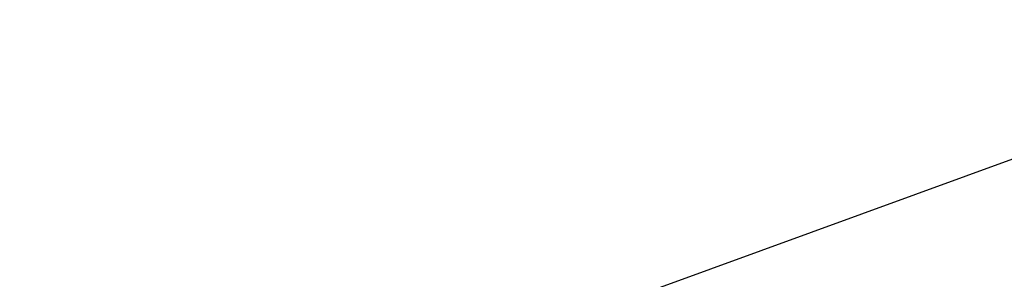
# Model space of a CAD drawing. Header units: centimetres. Extents: x -15121 to 30567, y -60641 to 0.
# Tile 595 of 656: x 1079.886 to 1080.279, y -23144.319 to -23144.215. Entities that reach past the tile are written whole.
import ezdxf

# ---------------------------------------------------------------- set-up
doc = ezdxf.new("R2010")
doc.units = ezdxf.units.CM
doc.header["$LTSCALE"] = 60
doc.layers.add('AIKA wymiarowanie rzut lobby', color=7, linetype='Continuous')
doc.layers.add('CrossSectionsProfils', color=7, linetype='Continuous')
doc.styles.add('wymiar', font='txt.shx', dxfattribs={"width": 0.6})
doc.dimstyles.new('Dwudziestka', dxfattribs={"dimtxt": 7, "dimasz": 0.7, "dimexe": 5, "dimexo": 0, "dimgap": 2.5, "dimtad": 1, "dimtoh": 1, "dimdec": 3, "dimrnd": 0.5, "dimdsep": 46, "dimtxsty": 'wymiar', "dimblk": 'znacznik', "dimcen": 0, "dimdle": 5, "dimse1": 1, "dimse2": 1, "dimclrd": 256, "dimclre": 256, "dimclrt": 256, "dimadec": 0, "dimazin": 0, "dimtfac": 0.4, "dimtdec": 3, "dimtix": 1, "dimtofl": 0, "dimtmove": 2, "dimatfit": 3, "dimldrblk": 'znacznik', "dimfxl": 1, "dimtolj": 1, "dimarcsym": 0})

# ---------------------------------------------------------------- blocks, each defined once
blk = doc.blocks.new('K41_7840_X', base_point=(1.6998, 4.6032))
at = {"layer": 'CrossSectionsProfils', "flags": 128}
blk.add_lwpolyline([(6.0531, 14.9972), (4.1997, 20.092), (4.1997, 21.403), (3.5984, 21.403), (3.5216, 21.3962), (3.4447, 21.3781), (3.3724, 21.3487), (3.3046, 21.308), (3.2458, 21.256), (3.1938, 21.1973), (3.1531, 21.1295), (3.1238, 21.0571), (3.1057, 20.9803), (3.0989, 20.9034), (3.0989, 7.5043)], dxfattribs=at)
blk = doc.blocks.new('znacznik')
at = {"color": 0}
for points in [[(0, -5), (0, 5)], [(-4, 0), (4, 0)]]:
    blk.add_lwpolyline(points, dxfattribs=at)
at = {"color": 1}
blk.add_lwpolyline([(-2.12132, -2.12132), (2.12132, 2.12132)], dxfattribs=at)
blk = doc.blocks.new('*D4652')
at = {"layer": 'AIKA wymiarowanie rzut lobby', "lineweight": -2, "transparency": 16777216}
blk.add_line((970.46844, -23133.28249), (1347.02623, -23133.28249), dxfattribs=at)
at = {"layer": 'Defpoints', "color": 0, "transparency": 16777216}
for p in [(1347.72623, -23133.28249), (969.76844, -23147.52154), (1347.72623, -23148.81848)]:
    blk.add_point(p, dxfattribs=at)
at = {"layer": 'AIKA wymiarowanie rzut lobby', "linetype": 'ByBlock', "lineweight": -2, "transparency": 16777216, "xscale": 0.7, "yscale": 0.7, "zscale": 0.7, "rotation": 180}
blk.add_blockref('znacznik', (969.76844, -23133.28249), dxfattribs=at)
at = {"layer": 'AIKA wymiarowanie rzut lobby', "linetype": 'ByBlock', "lineweight": -2, "transparency": 16777216, "xscale": 0.7, "yscale": 0.7, "zscale": 0.7}
blk.add_blockref('znacznik', (1347.72623, -23133.28249), dxfattribs=at)
at = {"layer": 'AIKA wymiarowanie rzut lobby', "transparency": 16777216, "insert": (1158.74733, -23127.28249), "char_height": 7, "attachment_point": 5, "style": 'wymiar'}
blk.add_mtext('\\A1;378', dxfattribs=at)

msp = doc.modelspace()

# ---------------------------------------------------------------- block references
at = {"layer": 'CrossSectionsProfils', "xscale": 0.1, "yscale": 0.1, "zscale": 0.1, "rotation": 270.000000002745}
msp.add_blockref('K41_7840_X', (1078.83671, -23143.98306), dxfattribs=at)

# ---------------------------------------------------------------- dimensions: what is measured, and where the dimension line sits
at = {"layer": 'AIKA wymiarowanie rzut lobby', "color": 8}
dim = msp.add_linear_dim(base=(1347.72623, -23133.28249), p1=(969.76844, -23147.52154), p2=(1347.72623, -23148.81848), dimstyle='Dwudziestka', dxfattribs=at)
dim.commit()
dim.dimension.update_dxf_attribs({"geometry": '*D4652', "text_midpoint": (1158.74733, -23127.28249)})

doc.saveas('drawing.dxf')
